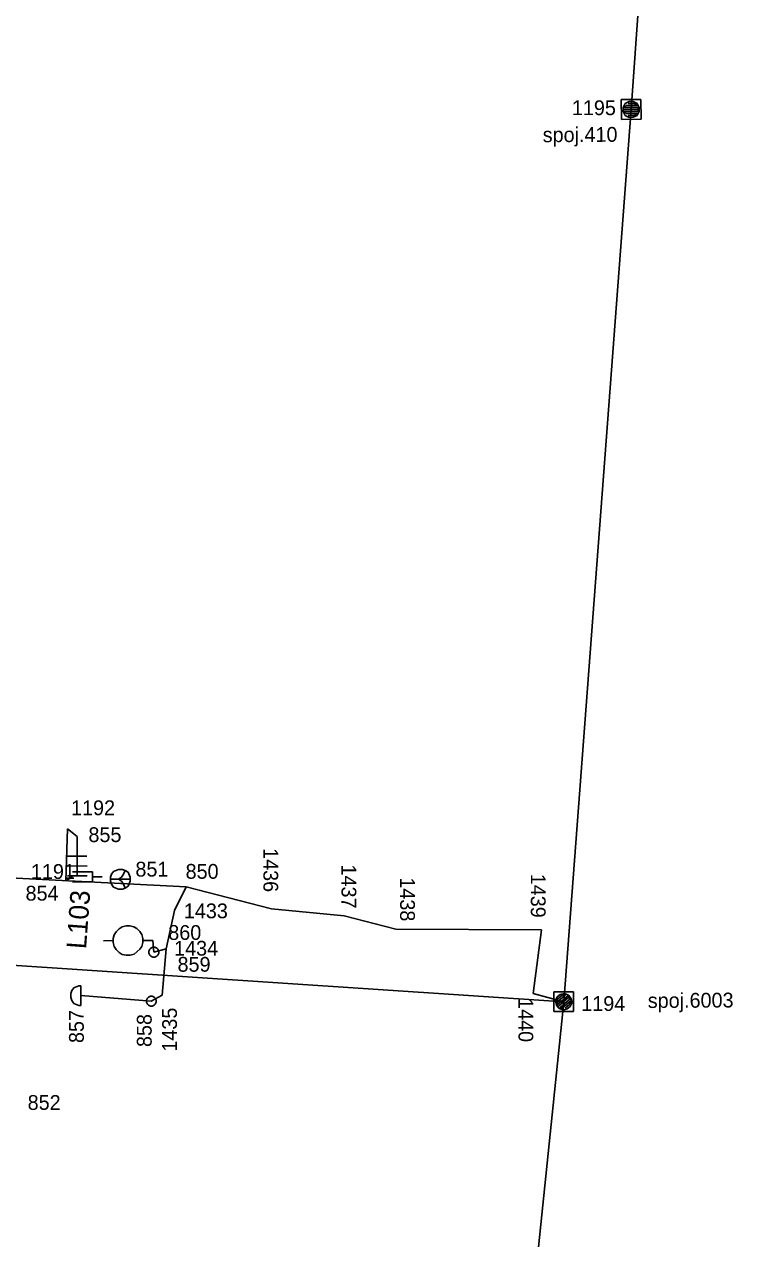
# Model space of a CAD drawing. Extents: x -535557 to -534097, y -1142175 to -1136716.
# Drawn here: x -534457 to -534421, y -1141002.2 to -1140940.6 of the extents above; entities that cross this region are included whole.
import ezdxf

# ---------------------------------------------------------------- set-up
doc = ezdxf.new("R2010")
doc.units = 0
doc.layers.add('Default', color=7, linetype='Continuous')
doc.layers.add('SS_SZDC', color=7, linetype='Continuous')

# ---------------------------------------------------------------- blocks, each defined once
blk = doc.blocks.new('POINT_DISPLAY')
at = {"layer": 'Default'}
blk.add_line((0, 0), (0, 0), dxfattribs=at)

msp = doc.modelspace()

# ---------------------------------------------------------------- linework, layer by layer
at = {"layer": 'SS_SZDC'}
for p, q in [((-534426.18, -1140944.899), (-534422.829, -1140897.639)), ((-534425.683, -1140944.396), (-534426.683, -1140944.403)), ((-534426.683, -1140944.403), (-534426.676, -1140945.403)), ((-534425.676, -1140945.396), (-534425.683, -1140944.396)), ((-534429.6, -1140990.139), (-534426.18, -1140944.899)), ((-534426.58, -1140944.802), (-534426.481, -1140944.601)), ((-534426.579, -1140945.002), (-534426.58, -1140944.802)), ((-534426.478, -1140945.201), (-534426.579, -1140945.002)), ((-534426.53, -1140944.802), (-534426.431, -1140944.701)), ((-534425.83, -1140944.797), (-534426.53, -1140944.802)), ((-534425.83, -1140944.897), (-534426.529, -1140944.902)), ((-534426.529, -1140945.002), (-534425.829, -1140944.997)), ((-534426.428, -1140945.101), (-534426.529, -1140945.002)), ((-534426.481, -1140944.601), (-534426.282, -1140944.5)), ((-534426.431, -1140944.701), (-534425.881, -1140944.698)), ((-534426.031, -1140944.599), (-534426.331, -1140944.6)), ((-534426.282, -1140944.5), (-534426.082, -1140944.499)), ((-534426.082, -1140944.499), (-534425.881, -1140944.598)), ((-534425.881, -1140944.698), (-534426.031, -1140944.599)), ((-534425.881, -1140944.598), (-534425.78, -1140944.797)), ((-534425.779, -1140944.997), (-534425.878, -1140945.198)), ((-534425.829, -1140944.997), (-534425.83, -1140944.797)), ((-534425.78, -1140944.797), (-534425.779, -1140944.997)), ((-534426.676, -1140945.403), (-534425.676, -1140945.396)), ((-534426.277, -1140945.3), (-534426.478, -1140945.201)), ((-534425.878, -1140945.098), (-534426.428, -1140945.101)), ((-534426.328, -1140945.2), (-534426.028, -1140945.199)), ((-534426.077, -1140945.299), (-534426.277, -1140945.3)), ((-534425.878, -1140945.198), (-534426.077, -1140945.299)), ((-534426.028, -1140945.199), (-534425.878, -1140945.098)), ((-534454.84, -1140984.01), (-534454.76, -1140981.37)), ((-534454.76, -1140981.37), (-534454.279, -1140981.76)), ((-534454.279, -1140981.76), (-534454.266, -1140983.759)), ((-534453.773, -1140982.756), (-534454.773, -1140982.763)), ((-534448.739, -1140984.309), (-534459.289, -1140983.78)), ((-534454.84, -1140984.01), (-534454.5, -1140983.809)), ((-534453.77, -1140983.256), (-534454.77, -1140983.263)), ((-534453.766, -1140983.756), (-534454.766, -1140983.763)), ((-534454.5, -1140983.559), (-534453.5, -1140983.559)), ((-534453.5, -1140983.559), (-534453.5, -1140984.059)), ((-534453.5, -1140983.809), (-534453, -1140983.809)), ((-534452.579, -1140983.83), (-534452.529, -1140983.68)), ((-534452.579, -1140984.03), (-534452.579, -1140983.83)), ((-534452.529, -1140983.68), (-534452.429, -1140983.53)), ((-534452.429, -1140983.53), (-534452.179, -1140983.43)), ((-534452.179, -1140983.43), (-534451.979, -1140983.43)), ((-534452.179, -1140983.93), (-534452.029, -1140983.83)), ((-534452.029, -1140983.83), (-534451.929, -1140983.68)), ((-534451.979, -1140983.43), (-534451.829, -1140983.48)), ((-534451.929, -1140983.68), (-534451.829, -1140983.48)), ((-534451.829, -1140983.48), (-534451.679, -1140983.58)), ((-534451.679, -1140983.58), (-534451.579, -1140983.83)), ((-534451.579, -1140983.83), (-534451.579, -1140984.03)), ((-534453.5, -1140984.059), (-534454.5, -1140984.059)), ((-534451.579, -1140983.93), (-534452.579, -1140983.93)), ((-534452.529, -1140984.18), (-534452.579, -1140984.03)), ((-534452.429, -1140984.33), (-534452.529, -1140984.18)), ((-534452.179, -1140984.43), (-534452.429, -1140984.33)), ((-534452.179, -1140983.93), (-534452.029, -1140984.03)), ((-534451.979, -1140984.43), (-534452.179, -1140984.43)), ((-534452.029, -1140984.03), (-534451.929, -1140984.18)), ((-534451.829, -1140984.38), (-534451.979, -1140984.43)), ((-534451.929, -1140984.18), (-534451.829, -1140984.38)), ((-534451.679, -1140984.28), (-534451.829, -1140984.38)), ((-534451.579, -1140984.03), (-534451.679, -1140984.28)), ((-534449.329, -1140985.52), (-534448.739, -1140984.309)), ((-534448.739, -1140984.309), (-534444.42, -1140985.43)), ((-534449.75, -1140987.459), (-534449.329, -1140985.52)), ((-534444.42, -1140985.43), (-534440.729, -1140985.79)), ((-534451.994, -1140986.34), (-534451.794, -1140986.288)), ((-534451.794, -1140986.288), (-534451.594, -1140986.287)), ((-534451.594, -1140986.287), (-534451.394, -1140986.336)), ((-534440.729, -1140985.79), (-534438.109, -1140986.459)), ((-534483.789, -1140986.559), (-534429.6, -1140990.139)), ((-534452.44, -1140986.943), (-534452.391, -1140986.742)), ((-534452.391, -1140986.742), (-534452.292, -1140986.592)), ((-534452.292, -1140986.592), (-534452.143, -1140986.441)), ((-534452.143, -1140986.441), (-534451.994, -1140986.34)), ((-534451.394, -1140986.336), (-534451.243, -1140986.435)), ((-534451.243, -1140986.435), (-534451.092, -1140986.584)), ((-534451.092, -1140986.584), (-534450.991, -1140986.733)), ((-534450.991, -1140986.733), (-534450.94, -1140986.933)), ((-534438.109, -1140986.459), (-534430.729, -1140986.489)), ((-534430.729, -1140986.489), (-534431.149, -1140989.719)), ((-534452.439, -1140987.043), (-534452.939, -1140987.046)), ((-534452.439, -1140987.143), (-534452.44, -1140986.943)), ((-534452.387, -1140987.342), (-534452.439, -1140987.143)), ((-534452.287, -1140987.492), (-534452.387, -1140987.342)), ((-534452.136, -1140987.641), (-534452.287, -1140987.492)), ((-534451.087, -1140987.484), (-534451.385, -1140987.736)), ((-534450.988, -1140987.333), (-534451.087, -1140987.484)), ((-534450.939, -1140987.133), (-534450.988, -1140987.333)), ((-534450.94, -1140986.933), (-534450.939, -1140987.033)), ((-534450.439, -1140987.03), (-534450.939, -1140987.033)), ((-534450.939, -1140987.033), (-534450.939, -1140987.133)), ((-534450.63, -1140987.579), (-534450.58, -1140987.479)), ((-534450.58, -1140987.479), (-534450.53, -1140987.429)), ((-534450.53, -1140987.429), (-534450.43, -1140987.379)), ((-534450.38, -1140987.629), (-534450.439, -1140987.03)), ((-534450.43, -1140987.379), (-534450.33, -1140987.379)), ((-534449.75, -1140987.459), (-534450.38, -1140987.629)), ((-534450.33, -1140987.379), (-534450.23, -1140987.429)), ((-534450.23, -1140987.429), (-534450.18, -1140987.479)), ((-534450.18, -1140987.479), (-534450.13, -1140987.579)), ((-534449.96, -1140989.809), (-534449.75, -1140987.459)), ((-534451.985, -1140987.74), (-534452.136, -1140987.641)), ((-534451.785, -1140987.788), (-534451.985, -1140987.74)), ((-534451.585, -1140987.787), (-534451.785, -1140987.788)), ((-534451.385, -1140987.736), (-534451.585, -1140987.787)), ((-534450.63, -1140987.679), (-534450.63, -1140987.579)), ((-534450.58, -1140987.779), (-534450.63, -1140987.679)), ((-534450.53, -1140987.829), (-534450.58, -1140987.779)), ((-534450.43, -1140987.879), (-534450.53, -1140987.829)), ((-534450.33, -1140987.879), (-534450.43, -1140987.879)), ((-534450.23, -1140987.829), (-534450.33, -1140987.879)), ((-534450.18, -1140987.779), (-534450.23, -1140987.829)), ((-534450.13, -1140987.679), (-534450.18, -1140987.779)), ((-534450.13, -1140987.579), (-534450.13, -1140987.679)), ((-534454.19, -1140989.329), (-534454.44, -1140989.429)), ((-534454.09, -1140989.329), (-534454.19, -1140989.329)), ((-534454.09, -1140990.329), (-534454.09, -1140989.329)), ((-534454.54, -1140989.579), (-534454.59, -1140989.729)), ((-534454.59, -1140989.729), (-534454.59, -1140989.929)), ((-534454.59, -1140989.929), (-534454.54, -1140990.079)), ((-534454.44, -1140989.429), (-534454.54, -1140989.579)), ((-534454.09, -1140989.829), (-534450.51, -1140990.11)), ((-534450.76, -1140990.06), (-534450.71, -1140989.96)), ((-534450.71, -1140989.96), (-534450.66, -1140989.91)), ((-534450.66, -1140989.91), (-534450.56, -1140989.86)), ((-534450.56, -1140989.86), (-534450.46, -1140989.86)), ((-534450.51, -1140990.11), (-534449.96, -1140989.809)), ((-534450.46, -1140989.86), (-534450.36, -1140989.91)), ((-534450.36, -1140989.91), (-534450.31, -1140989.96)), ((-534450.31, -1140989.96), (-534450.26, -1140990.06)), ((-534431.149, -1140989.719), (-534429.6, -1140990.139)), ((-534429.103, -1140989.636), (-534430.103, -1140989.643)), ((-534430.103, -1140989.643), (-534430.096, -1140990.643)), ((-534430.022, -1140990.106), (-534429.935, -1140989.9)), ((-534429.935, -1140989.9), (-534429.783, -1140989.77)), ((-534429.398, -1140989.836), (-534429.931, -1140990.291)), ((-534429.919, -1140990.15), (-534429.501, -1140989.793)), ((-534429.68, -1140989.814), (-534429.908, -1140990.009)), ((-534429.333, -1140989.912), (-534429.866, -1140990.367)), ((-534429.801, -1140990.443), (-534429.268, -1140989.988)), ((-534429.783, -1140989.77), (-534429.566, -1140989.717)), ((-534429.501, -1140989.793), (-534429.68, -1140989.814)), ((-534429.566, -1140989.717), (-534429.36, -1140989.804)), ((-534429.268, -1140989.988), (-534429.398, -1140989.836)), ((-534429.36, -1140989.804), (-534429.23, -1140989.956)), ((-534429.23, -1140989.956), (-534429.177, -1140990.173)), ((-534429.096, -1140990.636), (-534429.103, -1140989.636)), ((-534454.54, -1140990.079), (-534454.44, -1140990.229)), ((-534454.44, -1140990.229), (-534454.19, -1140990.329)), ((-534454.19, -1140990.329), (-534454.09, -1140990.329)), ((-534450.76, -1140990.16), (-534450.76, -1140990.06)), ((-534450.71, -1140990.26), (-534450.76, -1140990.16)), ((-534450.66, -1140990.31), (-534450.71, -1140990.26)), ((-534450.56, -1140990.36), (-534450.66, -1140990.31)), ((-534450.46, -1140990.36), (-534450.56, -1140990.36)), ((-534450.36, -1140990.31), (-534450.46, -1140990.36)), ((-534450.31, -1140990.26), (-534450.36, -1140990.31)), ((-534450.26, -1140990.16), (-534450.31, -1140990.26)), ((-534450.26, -1140990.06), (-534450.26, -1140990.16)), ((-534434.18, -1141034.459), (-534429.6, -1140990.139)), ((-534429.969, -1140990.323), (-534430.022, -1140990.106)), ((-534429.839, -1140990.475), (-534429.969, -1140990.323)), ((-534429.931, -1140990.291), (-534429.919, -1140990.15)), ((-534429.633, -1140990.562), (-534429.839, -1140990.475)), ((-534429.66, -1140990.454), (-534429.801, -1140990.443)), ((-534429.241, -1140990.097), (-534429.66, -1140990.454)), ((-534429.416, -1140990.509), (-534429.633, -1140990.562)), ((-534429.519, -1140990.465), (-534429.291, -1140990.27)), ((-534429.264, -1140990.379), (-534429.416, -1140990.509)), ((-534429.291, -1140990.27), (-534429.241, -1140990.097)), ((-534429.177, -1140990.173), (-534429.264, -1140990.379)), ((-534430.096, -1140990.643), (-534429.096, -1140990.636))]:
    msp.add_line(p, q, dxfattribs=at)

# ---------------------------------------------------------------- block references
for p in [(-534426.18, -1140944.899), (-534454.76, -1140981.37), (-534454.279, -1140981.76), (-534454.5, -1140983.809), (-534454.84, -1140984.01), (-534452.079, -1140983.93), (-534448.739, -1140984.309), (-534449.329, -1140985.52), (-534444.42, -1140985.43), (-534440.729, -1140985.79), (-534438.109, -1140986.459), (-534430.729, -1140986.489), (-534450.439, -1140987.03), (-534449.75, -1140987.459), (-534450.38, -1140987.629), (-534450.38, -1140987.629), (-534454.09, -1140989.829), (-534449.96, -1140989.809), (-534431.149, -1140989.719), (-534450.51, -1140990.11), (-534450.51, -1140990.11), (-534429.6, -1140990.139)]:
    msp.add_blockref('POINT_DISPLAY', p, dxfattribs=at)

# ---------------------------------------------------------------- texts
for s, p in [('1195', (-534429.185, -1140945.189)), ('1192', (-534454.581, -1140980.682)), ('855', (-534453.699, -1140982.046)), ('1191', (-534456.617, -1140983.914)), ('851', (-534451.317, -1140983.795)), ('850', (-534448.773, -1140983.907)), ('854', (-534456.888, -1140985.014)), ('1433', (-534448.861, -1140985.909)), ('860', (-534449.651, -1140987.006)), ('1434', (-534449.356, -1140987.804)), ('859', (-534449.181, -1140988.62)), ('1194', (-534428.709, -1140990.609)), ('852', (-534456.782, -1140995.624))]:
    msp.add_text(s, height=0.75, dxfattribs=at).set_placement(p)
for s, height, rotation, p in [('spoj.410', 0.75, 0.37563, (-534430.662, -1140946.561)), ('1436', 0.75, 270, (-534444.828, -1140982.352)), ('1437', 0.75, 270, (-534440.867, -1140983.184)), ('1439', 0.75, 270, (-534431.266, -1140983.651)), ('1438', 0.75, 270, (-534437.894, -1140983.835)), ('L103', 1, 85.87562, (-534453.82, -1140987.492)), ('spoj.6003', 0.75, 0.37563, (-534425.334, -1140990.459)), ('857', 0.75, 90, (-534453.934, -1140992.235)), ('1435', 0.75, 90, (-534449.211, -1140992.673)), ('1440', 0.75, 270, (-534431.893, -1140989.957)), ('858', 0.75, 90, (-534450.493, -1140992.439))]:
    msp.add_text(s, height=height, rotation=rotation, dxfattribs=at).set_placement(p)

doc.saveas('drawing.dxf')
